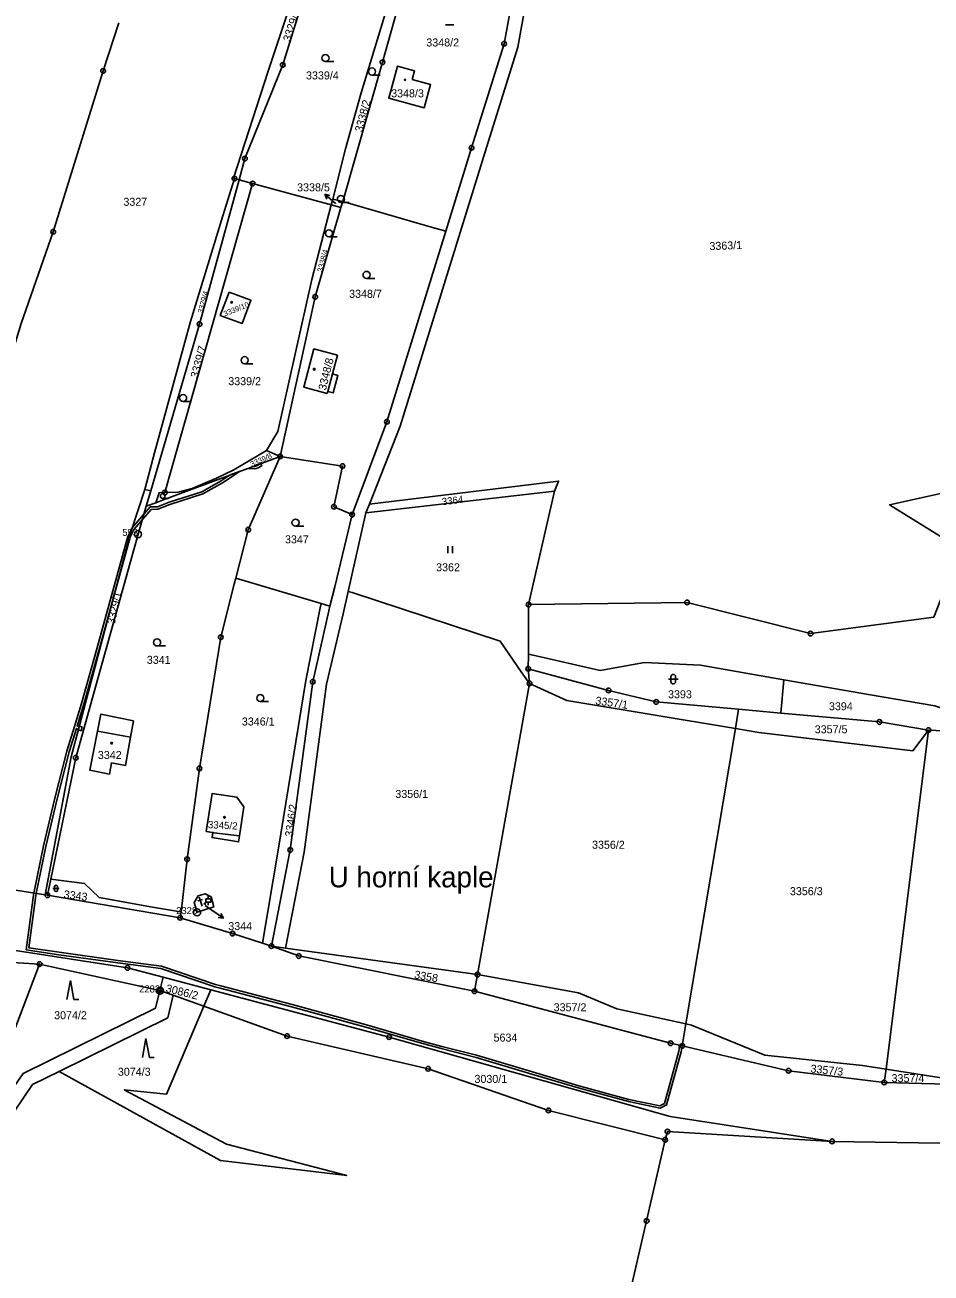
# Model space of a CAD drawing. Extents: x -644096 to -634268, y -1141430 to -1133463.
# Drawn here: x -642105.9 to -641913.6, y -1138498.2 to -1138233.1 of the extents above; entities that cross this region are included whole.
import ezdxf

# ---------------------------------------------------------------- set-up
doc = ezdxf.new("R2010")
doc.units = 0
for name, color, linetype in [('_CIVIL_CONSTRUCTION', 7, 'Continuous'), ('B_Hranice _3D', 7, 'Continuous'), ('M_Svah_Nasyp', 7, 'Continuous'), ('M_Svah_Zarez', 7, 'Continuous'), ('svrsek_osa_sjezdy', 7, 'Continuous'), ('svrsek_osa_VRT', 7, 'Continuous'), ('svrsek_popisy_VRT', 7, 'Continuous'), ('terminal_VRT', 7, 'Continuous')]:
    doc.layers.add(name, color=color, linetype=linetype)

msp = doc.modelspace()

# ---------------------------------------------------------------- linework, layer by layer
at = {"layer": '_CIVIL_CONSTRUCTION'}
for centre, radius in [((-642004.21, -1138237.09), 0.5), ((-642004.21, -1138237.09), 0.0303), ((-642051.2, -1138241.57), 0.5), ((-642051.2, -1138241.57), 0.0303), ((-642030.05, -1138241), 0.5), ((-642030.05, -1138241), 0.0303), ((-642089.34, -1138242.84), 0.5), ((-642089.34, -1138242.84), 0.0303), ((-642011.13, -1138259.17), 0.5), ((-642011.13, -1138259.17), 0.0303), ((-642059.25, -1138261.46), 0.5), ((-642059.25, -1138261.46), 0.0303), ((-642061.48, -1138265.71), 0.5), ((-642061.48, -1138265.71), 0.0303), ((-642057.6, -1138266.77), 0.5), ((-642057.6, -1138266.77), 0.0303), ((-642099.95, -1138277.03), 0.5), ((-642099.95, -1138277.03), 0.0303), ((-642044.32, -1138290.84), 0.5), ((-642044.32, -1138290.84), 0.0303), ((-642068.86, -1138296.64), 0.5), ((-642068.86, -1138296.64), 0.0303), ((-642029.09, -1138317.36), 0.5), ((-642029.09, -1138317.36), 0.0303), ((-642051.77, -1138324.75), 0.5), ((-642051.77, -1138324.75), 0.0303), ((-642038.55, -1138326.8), 0.5), ((-642038.55, -1138326.8), 0.0303), ((-642076.26, -1138332.42), 0.5), ((-642076.26, -1138332.42), 0.0303), ((-642040.34, -1138335.42), 0.5), ((-642040.34, -1138335.42), 0.0303), ((-642036.49, -1138337.11), 0.5), ((-642036.49, -1138337.11), 0.0303), ((-642058.54, -1138340.3), 0.5), ((-642058.54, -1138340.3), 0.0303), ((-642081.93, -1138341.26), 0.75), ((-642081.93, -1138341.26), 0.03), ((-641999.03, -1138356.22), 0.5), ((-641999.03, -1138356.22), 0.0303), ((-641965.37, -1138355.76), 0.5), ((-641965.37, -1138355.76), 0.0303), ((-642064.37, -1138363.15), 0.5), ((-642064.37, -1138363.15), 0.0303), ((-641939.16, -1138362.36), 0.5), ((-641939.16, -1138362.36), 0.0303), ((-641999.1, -1138369.83), 0.5), ((-642044.85, -1138372.6), 0.5), ((-641999.1, -1138369.83), 0.0303), ((-642044.85, -1138372.6), 0.0303), ((-641998.82, -1138372.97), 0.5), ((-641998.82, -1138372.97), 0.0303), ((-641982.03, -1138374.46), 0.5), ((-641982.03, -1138374.46), 0.0303), ((-641971.91, -1138376.88), 0.5), ((-641971.91, -1138376.88), 0.0303), ((-641924.53, -1138381.15), 0.5), ((-641924.53, -1138381.15), 0.0303), ((-641914.14, -1138382.88), 0.5), ((-641914.14, -1138382.88), 0.0303), ((-642095.16, -1138388.76), 0.5), ((-642095.16, -1138388.76), 0.0303), ((-642068.9, -1138391), 0.5), ((-642068.9, -1138391), 0.0303), ((-642049.61, -1138408.34), 0.5), ((-642049.61, -1138408.34), 0.0303), ((-642071.52, -1138410.31), 0.5), ((-642071.52, -1138410.31), 0.0303), ((-642101.18, -1138417.96), 0.5), ((-642101.18, -1138417.96), 0.0303), ((-642073, -1138422.72), 0.5), ((-642069.39, -1138421.59), 0.75), ((-642069.39, -1138421.59), 0.03), ((-642073, -1138422.72), 0.0303), ((-642061.86, -1138426.11), 0.5), ((-642061.86, -1138426.11), 0.0303), ((-642053.63, -1138428.77), 0.5), ((-642053.63, -1138428.77), 0.0303), ((-642047.81, -1138430.86), 0.5), ((-642102.82, -1138432.58), 0.5), ((-642102.82, -1138432.58), 0.0303), ((-642084.18, -1138433.39), 0.5), ((-642047.81, -1138430.86), 0.0303), ((-642084.18, -1138433.39), 0.0303), ((-642009.86, -1138434.82), 0.5), ((-642009.86, -1138434.82), 0.0303), ((-642077.26, -1138438.24), 0.75), ((-642077.29, -1138438.16), 0.5), ((-642077.29, -1138438.16), 0.0303), ((-642077.26, -1138438.24), 0.03), ((-642010.48, -1138438.36), 0.5), ((-642010.48, -1138438.36), 0.0303), ((-642050.29, -1138447.87), 0.5), ((-642050.29, -1138447.87), 0.0303), ((-642028.64, -1138448.09), 0.5), ((-642028.64, -1138448.09), 0.0303), ((-641968.86, -1138449.38), 0.5), ((-641968.86, -1138449.38), 0.0303), ((-641966.39, -1138449.96), 0.5), ((-641966.39, -1138449.96), 0.0303), ((-642020.34, -1138454.81), 0.5), ((-642020.34, -1138454.81), 0.0303), ((-641943.8, -1138455.25), 0.5), ((-641943.8, -1138455.25), 0.0303), ((-641923.49, -1138457.73), 0.5), ((-641923.49, -1138457.73), 0.0303), ((-641994.82, -1138463.65), 0.5), ((-641994.82, -1138463.65), 0.0303), ((-641970.02, -1138469.91), 0.5), ((-641969.55, -1138468.15), 0.5), ((-641970.02, -1138469.91), 0.0303), ((-641969.55, -1138468.15), 0.0303), ((-641934.58, -1138470.23), 0.5), ((-641934.58, -1138470.23), 0.0303), ((-641973.95, -1138487.14), 0.5), ((-641973.95, -1138487.14), 0.0303)]:
    msp.add_circle(centre, radius, dxfattribs=at)
at = {"layer": 'B_Hranice _3D'}
for points in [[(-642058.57, -1138327.28), (-642057.15, -1138327.39), (-642056.34, -1138327.16), (-642055.63, -1138326.65), (-642055.89, -1138326.28), (-642056.04, -1138326.34), (-642056.56, -1138326.7), (-642057.21, -1138326.89), (-642057.46, -1138326.87)], [(-642081.02, -1138338.17), (-642079.14, -1138335.98), (-642077.72, -1138335.94), (-642075.17, -1138334.97), (-642068.17, -1138332.72), (-642063.99, -1138330.37), (-642060.23, -1138327.9), (-642062.34, -1138328.68), (-642064.25, -1138329.95), (-642068.37, -1138332.26), (-642075.33, -1138334.49), (-642077.82, -1138335.44), (-642079.38, -1138335.48), (-642080.68, -1138336.99)], [(-642081.02, -1138338.17), (-642080.68, -1138336.99), (-642083.18, -1138339.91), (-642084.07, -1138341.74), (-642090.32, -1138364.33), (-642093.95, -1138377.23), (-642095.4, -1138382.13), (-642097.07, -1138387.32), (-642099.61, -1138397.34), (-642101.99, -1138407.48), (-642104.03, -1138417.5), (-642103.53, -1138417.58), (-642101.51, -1138407.58), (-642099.13, -1138397.46), (-642096.59, -1138387.46), (-642095, -1138382.52), (-642094.66, -1138382.8), (-642094.01, -1138383.02), (-642093.79, -1138382.22), (-642094.44, -1138381.97), (-642094.84, -1138382.04), (-642093.47, -1138377.37), (-642089.84, -1138364.47), (-642083.61, -1138341.92), (-642082.76, -1138340.19)], [(-641966.97, -1138449.97), (-641967.12, -1138451.1), (-641970.16, -1138462.16), (-641971.14, -1138462.69), (-641977.71, -1138461.31), (-641988.35, -1138458.41), (-641998.19, -1138455.48), (-642010.04, -1138451.95), (-642017.46, -1138450.05), (-642021.58, -1138448.93), (-642033.41, -1138445.47), (-642049.21, -1138441.15), (-642064.36, -1138437.21), (-642065.46, -1138436.9), (-642076.96, -1138433.03), (-642086.19, -1138431.81), (-642098.69, -1138430.08), (-642105.13, -1138429.1), (-642103.62, -1138418.02), (-642103.53, -1138417.58), (-642104.03, -1138417.5), (-642104.12, -1138417.94), (-642105.69, -1138429.52), (-642098.77, -1138430.58), (-642086.25, -1138432.31), (-642077.08, -1138433.51), (-642065.6, -1138437.38), (-642064.5, -1138437.69), (-642049.33, -1138441.63), (-642033.55, -1138445.95), (-642021.72, -1138449.41), (-642017.58, -1138450.53), (-642010.18, -1138452.43), (-641998.33, -1138455.96), (-641988.49, -1138458.89), (-641977.83, -1138461.79), (-641971.06, -1138463.21), (-641969.74, -1138462.5), (-641966.62, -1138451.2), (-641966.39, -1138449.96), (-641967.14, -1138449.78), (-641967.17, -1138449.93)]]:
    msp.add_lwpolyline(points, close=True, dxfattribs=at)
at = {"layer": 'M_Svah_Nasyp'}
for p, q in [((-642040.68, -1138307.23), (-642041.66, -1138310.92)), ((-642090.53, -1138383.13), (-642083.53, -1138384.38)), ((-642066.06, -1138404.65), (-642065.83, -1138404.67)), ((-642065.83, -1138404.67), (-642060.4, -1138405.34))]:
    msp.add_line(p, q, dxfattribs=at)
at = {"layer": 'M_Svah_Zarez'}
for p, q in [((-642069.23, -1138419.17), (-642068.28, -1138418.86)), ((-642068.96, -1138418.38), (-642068.34, -1138420.29))]:
    msp.add_line(p, q, dxfattribs=at)
for centre, radius in [((-642025.27, -1138244.73), 0.123), ((-642062.06, -1138292.02), 0.175), ((-642044.53, -1138306.21), 0.175), ((-642087.52, -1138385.65), 0.175), ((-642063.59, -1138401.41), 0.175), ((-642067.76, -1138419.74), 0.117)]:
    msp.add_circle(centre, radius, dxfattribs=at)
at = {"layer": 'svrsek_osa_sjezdy'}
for p, q in [((-642016.66, -1138233.09), (-642014.91, -1138233.09)), ((-642042.14, -1138240.87), (-642040.39, -1138240.87)), ((-642032.26, -1138243.73), (-642030.51, -1138243.73)), ((-642038.86, -1138270.82), (-642037.11, -1138270.82)), ((-642041.4, -1138278.11), (-642039.65, -1138278.11)), ((-642033.41, -1138286.93), (-642031.66, -1138286.93)), ((-642059.29, -1138305.05), (-642057.54, -1138305.05)), ((-642072.36, -1138313.07), (-642070.61, -1138313.07)), ((-642076.68, -1138333.65), (-642075.5, -1138333.65)), ((-642048.5, -1138339.56), (-642046.75, -1138339.56)), ((-642016.14, -1138345.27), (-642016.14, -1138343.77)), ((-642015.14, -1138345.27), (-642015.14, -1138343.77)), ((-642077.88, -1138365), (-642076.13, -1138365)), ((-641969.29, -1138372.06), (-641967.29, -1138372.06)), ((-641968.79, -1138371.56), (-641968.79, -1138372.56)), ((-641967.79, -1138372.56), (-641967.79, -1138371.56)), ((-642055.98, -1138376.82), (-642054.23, -1138376.82)), ((-642100.01, -1138416.51), (-642098.67, -1138416.51)), ((-642099.68, -1138416.18), (-642099.68, -1138416.85)), ((-642099.01, -1138416.85), (-642099.01, -1138416.18)), ((-642067.51, -1138418.75), (-642066.51, -1138418.75)), ((-642067.51, -1138419.42), (-642067.51, -1138418.75)), ((-642067.51, -1138419.42), (-642066.51, -1138419.42)), ((-642067.01, -1138418.75), (-642067.01, -1138418.08)), ((-642067.01, -1138420.09), (-642067.01, -1138419.42)), ((-642066.51, -1138419.42), (-642066.51, -1138418.75)), ((-642096.28, -1138436.07), (-642097.03, -1138440.07)), ((-642095.53, -1138440.07), (-642096.28, -1138436.07)), ((-642095.53, -1138440.07), (-642094.53, -1138440.07)), ((-642080.26, -1138448.4), (-642081.01, -1138452.4)), ((-642079.51, -1138452.4), (-642080.26, -1138448.4)), ((-642079.51, -1138452.4), (-642078.51, -1138452.4))]:
    msp.add_line(p, q, dxfattribs=at)
for centre, radius in [((-642042.14, -1138240.12), 0.75), ((-642032.26, -1138242.98), 0.75), ((-642038.86, -1138270.07), 0.75), ((-642041.4, -1138277.36), 0.75), ((-642033.41, -1138286.18), 0.75), ((-642059.29, -1138304.3), 0.75), ((-642072.36, -1138312.32), 0.75), ((-642076.68, -1138333.15), 0.502), ((-642048.5, -1138338.81), 0.75), ((-642077.88, -1138364.25), 0.75), ((-642055.98, -1138376.07), 0.75)]:
    msp.add_circle(centre, radius, dxfattribs=at)
for centre, radius, start, end in [((-641968.29, -1138371.56), 0.5, 0, 180), ((-641968.29, -1138372.56), 0.5, 180, 359.9879), ((-642099.34, -1138416.18), 0.335, 0, 180), ((-642099.34, -1138416.85), 0.335, 180, 359.9879)]:
    msp.add_arc(centre, radius, start, end, dxfattribs=at)
at = {"layer": 'svrsek_popisy_VRT'}
for p, q in [((-642040.04, -1138271.02), (-642042.31, -1138269.05)), ((-642042.31, -1138269.05), (-642041.22, -1138269.33)), ((-642042.31, -1138269.05), (-642041.88, -1138270.09)), ((-642039.99, -1138271.07), (-642040.04, -1138271.02)), ((-642067.67, -1138420.11), (-642066.24, -1138421.1)), ((-642066.24, -1138421.1), (-642063.78, -1138422.82)), ((-642063.78, -1138422.82), (-642064.32, -1138421.84)), ((-642063.78, -1138422.82), (-642064.89, -1138422.66))]:
    msp.add_line(p, q, dxfattribs=at)
at = {"layer": 'terminal_VRT'}
for p, q in [((-642089.34, -1138242.84), (-642086.04, -1138232.62)), ((-642060.49, -1138265.98), (-642061.48, -1138265.71)), ((-642060.49, -1138265.98), (-642057.6, -1138266.77)), ((-642057.6, -1138266.77), (-642076.26, -1138332.42)), ((-642040.92, -1138271.33), (-642057.6, -1138266.77)), ((-642040.6, -1138270.08), (-642040.92, -1138271.33)), ((-642038.87, -1138271.89), (-642040.92, -1138271.33)), ((-642040.6, -1138270.08), (-642038.48, -1138270.6)), ((-642038.87, -1138271.89), (-642038.48, -1138270.6)), ((-642054.66, -1138323.51), (-642051.77, -1138324.75)), ((-642079.23, -1138332.06), (-642080.49, -1138331.77)), ((-642080.19, -1138335.33), (-642079.23, -1138332.06)), ((-641993.51, -1138332.11), (-642033.54, -1138336.75)), ((-641993.51, -1138332.11), (-641999.03, -1138356.22)), ((-642080.19, -1138335.33), (-642078.15, -1138334.57)), ((-642032.8, -1138334.89), (-642033.54, -1138336.75)), ((-642033.54, -1138336.75), (-642037.32, -1138353.45)), ((-642043.08, -1138355.98), (-642061.2, -1138350.62)), ((-642041.18, -1138356.54), (-642043.08, -1138355.98)), ((-641999.07, -1138366.75), (-641999.03, -1138356.22)), ((-641999.1, -1138369.83), (-641999.07, -1138366.75)), ((-641999.1, -1138369.83), (-641998.82, -1138372.97)), ((-642009.86, -1138434.82), (-641998.82, -1138372.97)), ((-641945.49, -1138379.25), (-641944.85, -1138372.2)), ((-641955.12, -1138382.53), (-641954.44, -1138378.44)), ((-641954.44, -1138378.44), (-641945.49, -1138379.25)), ((-641965.61, -1138445.28), (-641955.12, -1138382.53)), ((-641923.13, -1138454.89), (-641914.14, -1138382.88)), ((-641914.14, -1138382.88), (-641894.5, -1138383.77)), ((-642101.67, -1138417.88), (-642141.62, -1138411.45)), ((-642101.18, -1138417.96), (-642100.48, -1138414.56)), ((-642101.67, -1138417.88), (-642101.18, -1138417.96)), ((-642101.18, -1138417.96), (-642073, -1138422.72)), ((-642073, -1138422.72), (-642072.79, -1138421.52)), ((-642102.82, -1138432.58), (-642146.09, -1138430.04)), ((-642055.51, -1138428.11), (-642053.63, -1138428.77)), ((-642050.66, -1138429.18), (-642053.63, -1138428.77)), ((-642009.86, -1138434.82), (-642050.66, -1138429.18)), ((-642077.29, -1138438.16), (-642102.82, -1138432.58)), ((-642077.29, -1138438.16), (-642076.61, -1138435.39)), ((-642066.47, -1138438.08), (-642076.61, -1138435.39)), ((-642009.86, -1138434.82), (-642010.48, -1138438.36)), ((-642074.47, -1138439.18), (-642077.29, -1138438.16)), ((-642067.94, -1138441.52), (-642066.47, -1138438.08)), ((-642067.94, -1138441.52), (-642074.47, -1138439.18)), ((-641966.39, -1138449.96), (-641965.61, -1138445.28)), ((-641923.49, -1138457.73), (-641923.13, -1138454.89)), ((-641901.86, -1138458.28), (-641923.49, -1138457.73))]:
    msp.add_line(p, q, dxfattribs=at)
for points in [[(-642032.8, -1138334.89), (-642026.25, -1138318.33), (-642008.27, -1138260.06), (-642001.29, -1138237.81), (-641998.47, -1138222.05), (-641989.32, -1138191.27), (-641941.94, -1138204.06)], [(-642041.65, -1138204.99), (-642049.28, -1138227.74), (-642054.32, -1138242.88), (-642061.67, -1138265.66), (-642061.48, -1138265.71)], [(-642060.49, -1138265.98), (-642059.25, -1138261.46), (-642051.2, -1138241.57), (-642040.01, -1138205.31)], [(-642026.18, -1138220.13), (-642028.68, -1138228.17), (-642034.56, -1138247.53), (-642037.91, -1138259.4), (-642040.6, -1138270.08)], [(-642038.48, -1138270.6), (-642030.05, -1138241), (-642024.27, -1138220.54)], [(-642016.61, -1138276.92), (-642011.13, -1138259.17), (-642004.21, -1138237.09), (-642002.24, -1138226.19)], [(-642023.74, -1138244.69), (-642019.84, -1138245.75), (-642021.16, -1138250.66), (-642028.7, -1138248.63), (-642026.86, -1138241.81), (-642023.23, -1138242.8), (-642023.74, -1138244.69)], [(-642141.62, -1138411.45), (-642119.68, -1138338.89), (-642106.76, -1138296.52), (-642099.95, -1138277.03), (-642089.34, -1138242.84)], [(-642061.48, -1138265.71), (-642063.96, -1138273.62), (-642070.78, -1138296.1), (-642071.97, -1138300.5), (-642078.44, -1138324.01), (-642080.49, -1138331.77)], [(-642079.23, -1138332.06), (-642068.86, -1138296.64), (-642060.49, -1138265.98)], [(-642040.92, -1138271.33), (-642045.03, -1138287.19), (-642052.24, -1138319.44), (-642054.66, -1138323.51)], [(-642038.48, -1138270.6), (-642019.91, -1138275.97), (-642016.61, -1138276.92)], [(-642051.77, -1138324.75), (-642044.32, -1138290.84), (-642038.87, -1138271.89)], [(-642036.49, -1138337.11), (-642029.09, -1138317.36), (-642016.61, -1138276.92)], [(-642062.61, -1138289.84), (-642057.98, -1138291.55), (-642059.86, -1138296.52), (-642064.49, -1138294.79), (-642062.61, -1138289.84)], [(-642041.78, -1138311.36), (-642046.76, -1138310.03), (-642044.6, -1138301.89), (-642039.62, -1138303.24), (-642040.68, -1138307.23), (-642039.51, -1138307.54), (-642040.5, -1138311.23), (-642041.66, -1138310.92), (-642041.78, -1138311.36)], [(-642076.26, -1138332.42), (-642073.41, -1138332.31), (-642070.43, -1138331.54), (-642065.3, -1138329.38), (-642061.6, -1138327.6), (-642058.1, -1138325.53), (-642054.66, -1138323.51)], [(-642078.15, -1138334.57), (-642076.72, -1138334.04), (-642051.77, -1138324.75)], [(-642061.2, -1138350.62), (-642058.54, -1138340.3), (-642051.77, -1138324.75)], [(-642036.49, -1138337.11), (-642040.34, -1138335.42), (-642038.55, -1138326.8), (-642051.77, -1138324.75)], [(-642080.49, -1138331.77), (-642083.47, -1138340.82), (-642096.13, -1138388.52), (-642101.67, -1138417.88)], [(-642032.8, -1138334.89), (-641992.65, -1138329.98), (-641993.51, -1138332.11)], [(-641907.31, -1138344.39), (-641922.37, -1138335), (-641903.59, -1138330.84)], [(-642078.15, -1138334.57), (-642077.46, -1138332.47), (-642076.26, -1138332.42)], [(-642100.48, -1138414.56), (-642095.16, -1138388.76), (-642092.11, -1138377.8), (-642081.93, -1138341.26), (-642080.19, -1138335.33)], [(-642041.18, -1138356.54), (-642040.12, -1138352.44), (-642036.49, -1138337.11)], [(-641999.03, -1138356.22), (-641965.37, -1138355.76), (-641939.16, -1138362.36), (-641913.01, -1138358.9), (-641907.31, -1138344.39)], [(-642072.79, -1138421.52), (-642071.52, -1138410.31), (-642068.9, -1138391), (-642064.37, -1138363.15), (-642061.5, -1138351.89), (-642061.2, -1138350.62)], [(-642037.32, -1138353.45), (-642038.38, -1138358.16), (-642041.9, -1138373.14), (-642046.65, -1138408.83), (-642050.66, -1138429.18)], [(-642037.32, -1138353.45), (-642036.45, -1138353.65), (-642005.04, -1138363.99), (-642000.57, -1138370.49), (-641998.82, -1138372.97)], [(-642055.51, -1138428.11), (-642052.08, -1138407.93), (-642046.33, -1138372.33), (-642043.28, -1138356.91), (-642043.08, -1138355.98)], [(-642053.63, -1138428.77), (-642049.61, -1138408.34), (-642044.85, -1138372.6), (-642041.42, -1138357.53), (-642041.18, -1138356.54)], [(-641999.07, -1138366.75), (-641998.06, -1138366.98), (-641983.84, -1138370.19), (-641974.41, -1138368.54), (-641962.55, -1138369.05), (-641944.85, -1138372.2)], [(-641954.44, -1138378.44), (-641971.91, -1138376.88), (-641982.03, -1138374.46), (-641999.1, -1138369.83)], [(-641998.82, -1138372.97), (-641990.9, -1138376.6), (-641955.12, -1138382.53)], [(-641944.85, -1138372.2), (-641926.88, -1138375.34), (-641912.76, -1138377.71), (-641894.5, -1138383.77)], [(-642087.99, -1138392.21), (-642092.19, -1138391.38), (-642090.53, -1138383.13), (-642089.83, -1138379.5), (-642082.93, -1138380.92), (-642083.53, -1138384.38), (-642084.57, -1138390.39), (-642087.57, -1138389.85), (-642087.99, -1138392.21)], [(-641945.49, -1138379.25), (-641924.53, -1138381.15), (-641914.14, -1138382.88)], [(-641914.14, -1138382.88), (-641917.41, -1138387.26), (-641950.1, -1138383.36), (-641955.12, -1138382.53)], [(-642067.49, -1138404.42), (-642066.06, -1138404.65), (-642066.23, -1138405.72), (-642060.59, -1138406.62), (-642060.4, -1138405.34), (-642059.5, -1138399.2), (-642060.95, -1138397.11), (-642066.19, -1138396.31), (-642067.49, -1138404.42)], [(-642076.61, -1138435.39), (-642084.18, -1138433.39), (-642144.61, -1138424.04), (-642181.95, -1138415.98), (-642247.42, -1138403.72)], [(-642100.48, -1138414.56), (-642093.27, -1138415.43), (-642090.17, -1138418.42), (-642078.84, -1138420.5), (-642072.9, -1138421.5), (-642072.79, -1138421.52)], [(-642066.42, -1138418.32), (-642067.69, -1138417.62), (-642069.17, -1138418.07), (-642070, -1138419.51), (-642069.41, -1138421.54), (-642065.86, -1138420.45), (-642066.42, -1138418.32)], [(-642073, -1138422.72), (-642061.86, -1138426.11), (-642055.51, -1138428.11)], [(-642053.63, -1138428.77), (-642047.81, -1138430.86), (-642010.48, -1138438.36)], [(-642102.82, -1138432.58), (-642107.7, -1138445.27), (-642116.4, -1138467.89)], [(-641965.61, -1138445.28), (-641980.31, -1138442.1), (-641988.41, -1138438.69), (-642009.86, -1138434.82)], [(-642077.29, -1138438.16), (-642078.21, -1138441.92), (-642106.34, -1138455.81), (-642118.47, -1138473.26)], [(-642066.47, -1138438.08), (-642028.64, -1138448.09), (-641968.97, -1138464.96), (-641934.58, -1138470.23)], [(-642010.48, -1138438.36), (-641968.86, -1138449.38), (-641966.39, -1138449.96)], [(-642098.66, -1138455.36), (-642075.63, -1138443.99), (-642074.47, -1138439.18)], [(-642098.66, -1138455.36), (-642064.4, -1138474.32), (-642037.62, -1138477.51), (-642063.12, -1138470.81), (-642084.87, -1138459.27), (-642075.88, -1138460.18), (-642067.94, -1138441.52)], [(-642067.94, -1138441.52), (-642050.29, -1138447.87), (-642020.34, -1138454.81), (-641994.82, -1138463.65), (-641970.02, -1138469.91)], [(-641965.61, -1138445.28), (-641964.44, -1138445.53), (-641948.85, -1138451.93), (-641928.13, -1138454.09), (-641923.13, -1138454.89)], [(-641923.49, -1138457.73), (-641943.8, -1138455.25), (-641966.39, -1138449.96)], [(-642143.3, -1138558.37), (-642143.86, -1138545.89), (-642133.82, -1138521.34), (-642115.46, -1138475.26), (-642110.09, -1138466.63), (-642104.32, -1138458.16), (-642098.66, -1138455.36)], [(-641923.13, -1138454.89), (-641902.85, -1138458.12), (-641901.86, -1138458.28)], [(-642008.91, -1138584.37), (-641987.13, -1138530.2), (-641977.8, -1138503.7), (-641973.95, -1138487.14), (-641970.02, -1138469.91)], [(-641970.02, -1138469.91), (-641969.55, -1138468.15), (-641934.58, -1138470.23)], [(-641934.58, -1138470.23), (-641893.38, -1138470.93), (-641868.45, -1138471.36)]]:
    msp.add_lwpolyline(points, dxfattribs=at)

# ---------------------------------------------------------------- texts
at = {"layer": '_CIVIL_CONSTRUCTION'}
for s, p in [('553', (-642085.27, -1138341.64)), ('2328', (-642073.84, -1138421.97)), ('2282', (-642081.71, -1138438.61))]:
    msp.add_text(s, height=1.5, dxfattribs=at).set_placement(p)
at = {"layer": 'svrsek_osa_VRT'}
for s, height, rotation, p in [('3329/5', 1.7, 72, (-642049.6, -1138236.76)), ('3338/2', 1.7, 75, (-642034.32, -1138255.97)), ('3363/1', 1.7, 2, (-641960.6, -1138280.92)), ('3338/4', 1.19, 75, (-642042.79, -1138285.68)), ('3329/4', 1.14, 75, (-642068.22, -1138294.43)), ('3339/10', 1.14, 22, (-642063.52, -1138295.04)), ('3339/7', 1.7, 75, (-642069.2, -1138308.21)), ('3348/8', 1.7, 76, (-642042.06, -1138310.81)), ('3339/8', 1.14, 24, (-642057.79, -1138326.98)), ('3364', 1.53, 7, (-642017.33, -1138335.14)), ('3329/1', 1.7, 78, (-642086.88, -1138360.48)), ('3357/1', 1.7, 352, (-641984.92, -1138377.41)), ('3346/2', 1.7, 82, (-642049.1, -1138405.64)), ('3345/2', 1.535, 357, (-642067.13, -1138403.69)), ('3343', 1.7, 353, (-642097.8, -1138418.56)), ('3358', 1.7, 350, (-642023.39, -1138435.59)), ('3086/2', 1.7, 346, (-642076.16, -1138438.47)), ('3357/3', 1.7, 354, (-641939.23, -1138455.59))]:
    msp.add_text(s, height=height, rotation=rotation, dxfattribs=at).set_placement(p)
for s, p in [('3348/2', (-642020.73, -1138237.66)), ('3339/4', (-642046.27, -1138244.66)), ('3348/3', (-642028.2, -1138248.46)), ('3338/5', (-642048.16, -1138268.43)), ('3327', (-642085.04, -1138271.5)), ('3348/7', (-642037.12, -1138291.05)), ('3339/2', (-642062.78, -1138309.61)), ('3347', (-642050.74, -1138343.2)), ('3362', (-642018.65, -1138349.14)), ('3341', (-642080.07, -1138368.8)), ('3393', (-641969.41, -1138376.11)), ('3394', (-641935.25, -1138378.66)), ('3346/1', (-642059.89, -1138381.9)), ('3357/5', (-641938.27, -1138383.55)), ('3342', (-642090.46, -1138389.01)), ('3356/1', (-642027.31, -1138397.29)), ('3356/2', (-641985.55, -1138408.08)), ('3356/3', (-641943.53, -1138417.94)), ('3344', (-642062.77, -1138425.36)), ('3357/2', (-641993.69, -1138442.6)), ('3074/2', (-642099.75, -1138444.29)), ('5634', (-642006.45, -1138449.04)), ('3074/3', (-642086.22, -1138456.3)), ('3030/1', (-642010.51, -1138457.82)), ('3357/4', (-641921.95, -1138457.66))]:
    msp.add_text(s, height=1.7, dxfattribs=at).set_placement(p)
at = {"layer": 'svrsek_popisy_VRT'}
msp.add_text('U horní kaple', height=4.4, dxfattribs=at).set_placement((-642041.45, -1138416.28))

doc.saveas('drawing.dxf')
